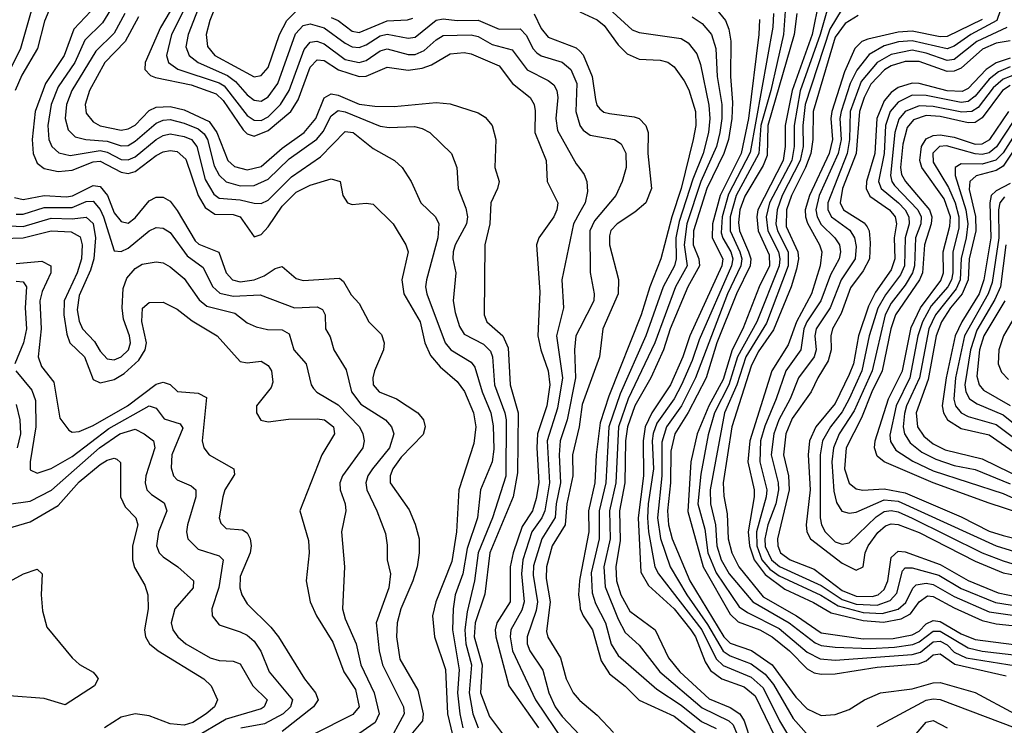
# Model space of a CAD drawing. Header units: inches. Extents: x 501365 to 657855, y 482276 to 547543.
# Tile 554 of 656: x 588400 to 591213, y 507097 to 509113. Entities that reach past the tile are written whole.
import ezdxf

# ---------------------------------------------------------------- set-up
doc = ezdxf.new("R2010")
doc.units = ezdxf.units.IN
doc.header["$MEASUREMENT"] = 0
doc.layers.add('A5580', color=7, linetype='Continuous')
doc.layers.add('A5590', color=7, linetype='Continuous')

msp = doc.modelspace()

# ---------------------------------------------------------------- linework, layer by layer
at = {"layer": 'A5580', "color": 5}
for points, elevation in [([(588812.8, 510000), (588792.8, 509970), (588786, 509950), (588790.1, 509930), (588803.4, 509910), (588892.1, 509810), (588924, 509750), (588899.7, 509710), (588850, 509657.6), (588830, 509645.6), (588750, 509616.1), (588724.8, 509595.2), (588681.1, 509538.9), (588621.7, 509430), (588591.6, 509388.4), (588530, 509324.5), (588510, 509308), (588470, 509287.2), (588451.4, 509268.6), (588441.3, 509230), (588441.8, 509190), (588436, 509150), (588402.2, 509030), (588371.2, 508968.8)], 2360), ([(588882, 510000), (588878.8, 509990), (588874.7, 509950), (588891.5, 509890), (588977.1, 509770), (588982.2, 509750), (588972.9, 509730), (588934.3, 509690), (588890, 509629.9), (588864.4, 509615.6), (588790.5, 509589.5), (588750, 509554.9), (588705.9, 509490), (588650, 509365.6), (588584.1, 509295.9), (588510, 509203.2), (588471.1, 509108.9), (588450.9, 509030), (588405.5, 508954.5), (588387.3, 508910)], 2380), ([(588945, 509235), (588880.8, 509070), (588874.8, 509034.8), (588884.4, 509010), (588909.7, 508990), (588993.6, 508953.6), (589015.9, 508935.9), (589050, 508898), (589070, 508883.2), (589090, 508879.9), (589110, 508892.7), (589137.4, 508930), (589187.8, 509072.2), (589210, 509096.1), (589230, 509100.5), (589270, 509089.4), (589330, 509045.3), (589350, 509035.6), (589370, 509033.5), (589390, 509040.6), (589430, 509066.5), (589450, 509071.8), (589510, 509059.9), (589530, 509063.1), (589590, 509111.1), (589610, 509115.1), (589650, 509110.2), (589710, 509111.8), (589770, 509085.5), (589830, 509086.4), (589847.9, 509067.9), (589866.1, 509030), (589877.8, 509017.8), (589890, 509009.5), (589950, 508991.3), (589974.9, 508970), (589992, 508930), (589989, 508850), (590000, 508811)], 2560), ([(588990, 509228.2), (588943.1, 509110), (588932.2, 509070), (588935.9, 509035.9), (588957.3, 509010), (589070, 508949.1), (589090, 508953.1), (589110, 508975.7), (589142.3, 509070), (589163.4, 509110), (589190, 509137.2)], 2580), ([(588666.9, 509153.1), (588636.4, 509103.6), (588586.1, 509053.9), (588557.6, 508990), (588510, 508920.5), (588490, 508870), (588479.7, 508810), (588483.4, 508770), (588491.3, 508750), (588512, 508732), (588544.3, 508724.3), (588630, 508739), (588650, 508733.9), (588690, 508713.7), (588710, 508712.6), (588730, 508721.3), (588790, 508770.5), (588810, 508781.8), (588830, 508786.5), (588870, 508779), (588890.4, 508770), (588905.9, 508750), (588930, 508655.8), (588954.1, 508614.1), (588970, 508602.4), (589030, 508597.9), (589070, 508588.3), (589090, 508587.5), (589110, 508597.4), (589176.4, 508663.6), (589259.1, 508720.9), (589330, 508793.3), (589352.3, 508790), (589410, 508744.3), (589470.8, 508710.8), (589492.8, 508690), (589517.9, 508650), (589546.3, 508590), (589588, 508550), (589597.1, 508530), (589594.4, 508490), (589562.2, 508370), (589559.4, 508350), (589562.9, 508330), (589615.6, 508190), (589631.3, 508170), (589690, 508134), (589700.1, 508120.1), (589721.3, 508050), (589746.2, 507990), (589752.8, 507952.8), (589754.1, 507885.9), (589750, 507850), (589716, 507770), (589707.4, 507690), (589678, 507602), (589665.9, 507530), (589644.4, 507470), (589637.9, 507430), (589636.6, 507370), (589655.4, 507255.4), (589651, 507190), (589657.4, 507130), (589666, 507090)], 2440), ([(588841.7, 509158.3), (588802.5, 509090), (588758.2, 508990), (588757.4, 508970), (588773.6, 508953.6), (588787.5, 508947.5), (588890, 508926.3), (588961.1, 508901.1), (588981.6, 508881.6), (589037.8, 508797.8), (589050, 508786.2), (589070, 508780.3), (589110, 508796.5), (589174.3, 508850), (589195.8, 508884.2), (589230, 508976.9), (589250, 508998.1), (589270, 508996.2), (589310.6, 508969.4), (589370, 508950.2), (589390, 508951.6), (589450, 508976.6), (589510, 508968.7), (589550, 508973.9), (589576.2, 508983.8), (589630, 509015.4), (589670, 509018.7), (589690, 509014.7), (589770, 508981), (589808.1, 508930), (589858.7, 508890), (589870.1, 508870), (589872.4, 508852.4), (589871.9, 508790), (589903.8, 508710), (589907.2, 508650), (589936.9, 508590), (589934.7, 508570), (589926.2, 508550), (589883.5, 508490), (589876.4, 508470), (589885.7, 508334.3), (589880.4, 508210), (589888.7, 508170), (589909.4, 508109.4), (589914.9, 508070), (589905.8, 508010), (589879.3, 507930), (589877.2, 507890), (589883.1, 507790), (589875.3, 507744.7), (589864.7, 507710), (589835.4, 507664.6), (589809.4, 507590), (589800.8, 507550), (589800.7, 507450), (589763.1, 507390), (589758, 507370), (589759.9, 507350), (589797.7, 507210), (589881.7, 507090)], 2520), ([(588878.8, 509161.2), (588833.9, 509070), (588819.5, 509010), (588825, 508990), (588851.5, 508971.5), (588970, 508931.9), (588983.7, 508923.7), (589050, 508839.4), (589070, 508825.6), (589090, 508824.9), (589110, 508835), (589145.2, 508870), (589169.8, 508910), (589212.6, 509027.4), (589230, 509048.2), (589248.8, 509051.2), (589270, 509043.6), (589330, 508999.4), (589370, 508990.7), (589390, 508995.9), (589430, 509023.5), (589450, 509029.5), (589510, 509013.1), (589530, 509013.7), (589555.7, 509024.3), (589590, 509055.5), (589610, 509067.4), (589690, 509069.6), (589710, 509064.6), (589750, 509041.6), (589806.7, 509026.7), (589849.9, 508969.9), (589910, 508939.1), (589926.2, 508926.2), (589934.9, 508910), (589937.7, 508890), (589931.6, 508830), (589936.5, 508796.5), (589990, 508701.1), (590000, 508687.2)], 2540), ([(588602.7, 509137.3), (588554.8, 509085.2), (588526.6, 509010), (588473.9, 508930), (588443.9, 508850), (588435.6, 508770), (588438.6, 508730), (588450, 508702.8), (588470, 508687.3), (588510, 508679.3), (588550, 508682.7), (588610, 508706.5), (588630, 508708.2), (588690, 508677.1), (588710, 508673.6), (588730, 508678.9), (588790, 508724.7), (588810, 508734.9), (588830, 508738.9), (588850, 508736.2), (588874, 508714), (588909.3, 508610), (588930, 508576), (588957.3, 508557.3), (589010, 508556.4), (589029.6, 508549.6), (589070, 508492.8), (589090, 508499.3), (589110, 508520.8), (589150, 508580.4), (589190, 508620.1), (589230, 508640.3), (589290, 508658.2), (589315.3, 508650), (589323.2, 508610), (589336.4, 508590), (589350, 508584.6), (589390, 508588.2), (589410, 508585.3), (589466.7, 508530), (589503.2, 508470), (589509.5, 508450), (589491.4, 508370), (589497.4, 508330), (589543.7, 508250), (589557, 508190), (589573.8, 508153.8), (589601, 508121), (589650, 508079.2), (589671, 508051), (589696.1, 507990), (589703.3, 507950), (589697.7, 507902.3), (589654.2, 507770), (589648, 507650), (589634.6, 507565.4), (589588.4, 507450), (589579, 507410), (589584.9, 507350), (589616.8, 507256.8), (589622.3, 507130), (589641.6, 507050)], 2420), ([(588699.8, 509130), (588670, 509074.4), (588617.2, 509022.8), (588548.7, 508910), (588533.6, 508870), (588529.5, 508830), (588538.2, 508798.2), (588558.5, 508778.5), (588588.5, 508770), (588650, 508765.7), (588690, 508751.9), (588710, 508753.6), (588730, 508765.4), (588790, 508817.2), (588810, 508825.5), (588830, 508827.8), (588870, 508817), (588910, 508801.3), (588927.1, 508787.1), (588936.1, 508770), (588955.4, 508695.4), (588970, 508668.3), (588990, 508649.5), (589030, 508637.9), (589070, 508638.9), (589110, 508657.6), (589170, 508715.5), (589248.8, 508771.2), (589267.1, 508792.9), (589290, 508837.6), (589310, 508852.9), (589330, 508849.2), (589430, 508808.8), (589455.4, 508804.6), (589527.6, 508807.6), (589550, 508801.7), (589571.3, 508790), (589633.6, 508730), (589648.4, 508690), (589652.4, 508630), (589674.5, 508574.5), (589679.2, 508550), (589676.8, 508530), (589644, 508470), (589638.1, 508450), (589637.5, 508430), (589645.8, 508390), (589638.7, 508310), (589644.1, 508275.9), (589656.1, 508236.1), (589670, 508214.6), (589725.4, 508185.4), (589745.4, 508165.4), (589750.6, 508150), (589756.6, 508070), (589786.2, 507990), (589789.7, 507969.7), (589788.5, 507808.5), (589750.7, 507690), (589709.5, 507590), (589699.6, 507510), (589678.4, 507421.6), (589671.2, 507370), (589674.6, 507330), (589690.3, 507270), (589684, 507190), (589694.2, 507130), (589709.6, 507090)], 2460), ([(588738.8, 509121.2), (588701.6, 509050), (588643.1, 508990), (588599.3, 508910), (588587, 508870), (588590, 508846), (588610, 508821.1), (588629.9, 508809.9), (588690, 508796.7), (588710, 508800.7), (588730, 508811.7), (588770, 508853), (588790, 508863.1), (588830, 508864.6), (588870, 508855.6), (588941.5, 508821.5), (588962.9, 508790), (588994.7, 508710), (589013.4, 508693.4), (589050, 508683.8), (589090, 508693), (589150, 508745.6), (589212.7, 508790), (589246.3, 508830), (589270, 508889.7), (589290, 508901), (589310, 508897.3), (589370, 508871.5), (589414.3, 508865.7), (589470, 508864.6), (589590, 508876.6), (589630, 508872), (589710, 508846.8), (589730, 508834.1), (589750, 508810.2), (589760.1, 508770), (589756.9, 508690), (589769.6, 508650), (589765.2, 508630), (589746.1, 508590), (589743.3, 508530), (589729.2, 508470), (589726.5, 508270), (589734.9, 508250), (589780.2, 508210), (589795.7, 508175.7), (589800.8, 508070), (589824.3, 507990), (589822, 507818), (589809.5, 507750), (589742.8, 507590), (589728.4, 507471.6), (589701.1, 507390), (589698.1, 507350), (589720.9, 507270), (589716, 507190), (589742, 507122), (589785.4, 507065.4)], 2480), ([(589290, 509119.4), (589309.9, 509109.9), (589350, 509079.8), (589370, 509076), (589450, 509109.5), (589507.7, 509112.3), (589522.7, 509117.3)], 2580), ([(589869.8, 509129.8), (589890, 509087.6), (589910, 509062.7), (589990, 509032.1), (590000, 509022.3)], 2580), ([(588384.7, 508604.7), (588410, 508598.9), (588470, 508610.2), (588533.6, 508606.4), (588550.3, 508609.7), (588610, 508639.4), (588630, 508635.9), (588650.3, 508610), (588670, 508560.5), (588690, 508536.2), (588710, 508531.7), (588730, 508546.9), (588770, 508595.2), (588790, 508605.6), (588810, 508605.5), (588830, 508594.1), (588850, 508567.2), (588900.9, 508480.9), (588911.7, 508471.7), (588968.4, 508448.4), (588989.8, 508389.8), (589008.1, 508370), (589030, 508364.3), (589070.1, 508369.9), (589098.7, 508381.3), (589130, 508402), (589150, 508407.5), (589190, 508373.3), (589210, 508367.6), (589313.9, 508373.9), (589324.7, 508364.7), (589346.4, 508326.4), (589370, 508302.3), (589397, 508250), (589433.5, 508213.5), (589441.3, 508190), (589439.3, 508170), (589413.7, 508110), (589408.4, 508090), (589409.8, 508069.8), (589426.8, 508050), (589476.2, 508030), (589537.2, 507990), (589553.1, 507970), (589558.6, 507950), (589552.4, 507927.6), (589490, 507862.8), (589465.9, 507830), (589458.3, 507810), (589458.2, 507790), (589512.1, 507712.1), (589530, 507672), (589541.5, 507630), (589541.5, 507590), (589535.1, 507550), (589523.5, 507510), (589488.5, 507430), (589478.5, 507390), (589476.1, 507350), (589486, 507286), (589537.2, 507197.2), (589552.4, 507130), (589550.4, 507109.6), (589517, 507070)], 2380), ([(588390, 508556.8), (588410, 508557), (588470, 508576.2), (588550, 508576.6), (588590, 508593), (588610, 508594.2), (588630, 508570.4), (588638.9, 508550), (588670, 508452.4), (588690, 508450.9), (588710, 508460.2), (588770, 508509.6), (588790, 508518.7), (588810, 508516.9), (588830, 508505), (588878.3, 508438.3), (588924.4, 508404.4), (588951, 508351), (588971.6, 508331.6), (589010, 508322.5), (589086.7, 508326.7), (589185.3, 508290), (589250, 508292.7), (589265.2, 508285.2), (589272.1, 508270), (589273.4, 508230), (589286.4, 508206.4), (589297.8, 508170), (589332.2, 508112.2), (589348.2, 508050), (589374.6, 508014.6), (589444.7, 507970), (589462.1, 507950), (589468.8, 507930), (589456.1, 507890), (589407.7, 507830), (589394.4, 507810), (589388.7, 507790), (589391.2, 507770), (589420.4, 507710), (589444.7, 507644.7), (589450, 507612), (589449.5, 507569.5), (589459, 507530), (589454.6, 507490), (589418, 507390), (589426.5, 507310), (589436.2, 507270), (589496.5, 507150), (589498.4, 507130), (589450, 507040.7)], 2360), ([(588350, 508525.2), (588410, 508522.3), (588490, 508545.4), (588550, 508543.7), (588590, 508548.9), (588610, 508530.9), (588616.4, 508490), (588611.9, 508430), (588602.4, 508397.6), (588570, 508324.7), (588564, 508284), (588570, 508251.1), (588579.4, 508230), (588613.4, 508193.4), (588630, 508165.9), (588650, 508144), (588670, 508141.3), (588690, 508149.7), (588710.5, 508170), (588716.1, 508190), (588713.5, 508210), (588696.8, 508256.8), (588692.5, 508290), (588695.3, 508344.7), (588705.7, 508374.3), (588730, 508402), (588750, 508413.9), (588790, 508421.4), (588810, 508417.8), (588830, 508406.7), (588870, 508373.1), (588912.1, 508312.1), (588934.4, 508294.4), (589014.6, 508274.6), (589050, 508246.8), (589075.1, 508235.1), (589107.5, 508227.5), (589150, 508226.6), (589170, 508215.7), (589182.6, 508170), (589218.1, 508130), (589232.1, 508070), (589239.2, 508059.3), (589248.5, 508048.5), (589310, 508012.7), (589370.5, 507950), (589380.3, 507930), (589383.6, 507910), (589380.5, 507890), (589322.1, 507810), (589314.4, 507790), (589315.2, 507770), (589329.6, 507730), (589331.3, 507710), (589319.4, 507650), (589328.1, 507550), (589322.2, 507430), (589330, 507401.1), (589361, 507330), (589374.3, 507270), (589412.2, 507190), (589427.3, 507130), (589415.1, 507104.9), (589355.9, 507064.1)], 2340), ([(590000, 508562.9), (589981.7, 508530), (589948.9, 508370), (589953.9, 508290), (589933.9, 508210), (589950.6, 508090), (589936.7, 508003.3), (589907, 507910), (589913.6, 507790), (589900.2, 507710), (589891.6, 507690), (589862.9, 507650), (589836.9, 507570), (589833.3, 507530), (589840.7, 507450), (589834.5, 507425.5), (589803.1, 507370), (589801.4, 507350), (589808, 507310), (589873.8, 507170), (589954.2, 507050)], 2540), ([(588350, 508487.4), (588410, 508489.4), (588490, 508509.9), (588547.1, 508507.1), (588572.6, 508492.6), (588578.7, 508470), (588576.4, 508430), (588563.7, 508390), (588527, 508310), (588525.8, 508270), (588534.7, 508214.7), (588543.4, 508190), (588585.1, 508150), (588610, 508084.6), (588630, 508075.5), (588670, 508084.4), (588698.3, 508101.6), (588740.3, 508139.7), (588758.7, 508170), (588762.4, 508190), (588749.2, 508250.8), (588751, 508289), (588770, 508304.8), (588810, 508305.4), (588850, 508285.9), (588892.4, 508252.4), (588964.1, 508210), (589030, 508136.3), (589050, 508132.7), (589090, 508137.6), (589110, 508125.1), (589119.2, 508110), (589122.7, 508077.3), (589118, 508062), (589076.8, 508010), (589076.3, 507990), (589089, 507969), (589110, 507963.8), (589168.2, 507971.8), (589250, 507972.3), (589270.2, 507970), (589296.4, 507950), (589299.6, 507930), (589262.9, 507870), (589199.8, 507710), (589225.3, 507625.3), (589227.3, 507590), (589218.3, 507510), (589229.4, 507450), (589247.4, 507410), (589294.1, 507334.1), (589325.8, 507250), (589359.4, 507199.4), (589369.5, 507150), (589351.9, 507128.1), (589236.8, 507070)], 2320), ([(588390, 508416.6), (588462.9, 508422.9), (588488.5, 508410), (588489.1, 508390), (588464, 508336), (588456.9, 508310), (588461, 508230), (588452.9, 508150), (588462.2, 508122.2), (588497.6, 508077.6), (588514.6, 507974.6), (588540.3, 507940.3), (588550, 507934.8), (588570, 507936.3), (588610, 507953.9), (588707.9, 508010), (588790, 508071.4), (588810, 508077.2), (588830, 508070.6), (588850.8, 508050.8), (588910, 508045.7), (588933.3, 508033.3), (588920.9, 507910), (588925.5, 507890), (588941.1, 507870), (589011.6, 507830), (589013.9, 507813.9), (588986.2, 507770), (588979.9, 507750), (588969.6, 507690), (588974, 507674), (588990, 507658.8), (589035.9, 507655.9), (589050, 507647.1), (589058.4, 507630), (589061.4, 507610), (589058.1, 507590), (589030, 507522), (589028.5, 507490), (589034.1, 507470), (589050, 507443.7), (589117.4, 507377.4), (589139.4, 507350), (589213.6, 507230), (589245, 507190), (589252.3, 507170), (589239.6, 507150), (589150, 507079.3)], 2280), ([(588390, 508365.7), (588410, 508363.7), (588418.8, 508350), (588415.4, 508290), (588419, 508230), (588410.3, 508189.7), (588385.8, 508130)], 2260), ([(590000, 508231.2), (589989.2, 508210), (589984.5, 508170), (589987.7, 508090), (589964.4, 507970), (589943.7, 507910), (589940.7, 507870), (589945.3, 507790), (589932.7, 507730), (589929.6, 507690.4), (589891.2, 507630), (589867.6, 507552.4), (589866.4, 507526.4), (589879.4, 507450), (589875.1, 507424.9), (589849.5, 507350), (589849.8, 507329.8), (589857.2, 507310), (589894.5, 507254.5), (589911.7, 507190), (589930, 507150.1), (589950, 507122.2), (590000, 507068.7)], 2560), ([(588389, 508110), (588434.6, 508054.6), (588445, 508025), (588445.5, 507950), (588429.6, 507849.6), (588430, 507827.2), (588450, 507817.6), (588490, 507830.5), (588550, 507864.6), (588654.7, 507945.3), (588770, 508009.7), (588790, 508002.7), (588812.3, 507972.3), (588858.5, 507958.5), (588866.1, 507946.1), (588834.4, 507870), (588832.6, 507832.6), (588839.6, 507810), (588850, 507798.5), (588890, 507781.1), (588903.5, 507770), (588903, 507750), (588879.4, 507670), (588876.3, 507650), (588880.4, 507630), (588910, 507600.3), (588970, 507580.7), (588981.5, 507570), (588969, 507491), (588948.6, 507430), (588949.6, 507409.6), (588970, 507383.9), (589030, 507364.4), (589050, 507355), (589070, 507337.7), (589088.9, 507308.9), (589112.2, 507250), (589179, 507170), (589173.6, 507150), (589152.3, 507130), (589098.9, 507101.1), (589031.2, 507088.8)], 2260), ([(588390, 508013.7), (588400.5, 507970), (588401.9, 507930), (588393, 507890)], 2240), ([(590000, 507964.1), (589998, 507950), (589979.2, 507870), (589980.4, 507810), (589963.4, 507730), (589958.6, 507670), (589921.4, 507610), (589905.4, 507550), (589904, 507516), (589915.5, 507450), (589904.6, 507364.7), (589908.7, 507348.7), (589944.8, 507290), (589960.7, 507230), (589981.3, 507190), (589997.9, 507170), (590000, 507168.2)], 2580), ([(588369, 507729), (588430, 507737.6), (588490.8, 507769.2), (588627.8, 507890), (588686.3, 507930), (588730, 507943.1), (588755.7, 507930), (588781.7, 507910), (588785.9, 507890), (588759.9, 507810), (588757.9, 507790), (588762.6, 507770), (588776, 507756), (588812.5, 507732.5), (588819.7, 507710), (588796.2, 507650), (588790.5, 507610), (588798.7, 507590), (588810, 507577.9), (588851.2, 507550), (588896.6, 507510), (588895.8, 507490), (588842.9, 507430), (588832.1, 507390), (588837.7, 507370), (588851.8, 507350), (588874, 507330), (588944, 507290), (588970, 507282.4), (589010, 507280.5), (589030, 507272.8), (589066.3, 507210), (589106.8, 507170), (589097.8, 507150), (589090, 507144.5), (588990, 507114.2), (588899.2, 507060.8)], 2240), ([(588299.4, 507640.6), (588430, 507678.3), (588510, 507725.4), (588570, 507792.2), (588630, 507841.6), (588650, 507854.5), (588670, 507860.1), (588677.3, 507857.3), (588687.9, 507847.9), (588688.1, 507750), (588701.4, 507721.4), (588731.3, 507690), (588737.2, 507670), (588722.5, 507610), (588722.3, 507570), (588727.6, 507547.6), (588757.3, 507497.3), (588765.5, 507470), (588766.6, 507430), (588756.6, 507370), (588759.3, 507350), (588771, 507330), (588795.1, 507310), (588926.1, 507230), (588946.5, 507210), (588964.8, 507170), (588956.8, 507150), (588932.5, 507130), (588894.9, 507105.1), (588870, 507097.3), (588830, 507101.6), (588770, 507123.8), (588730, 507130.2), (588690, 507119.9), (588641.9, 507090)], 2220), ([(588350, 507496.8), (588411.1, 507530), (588450, 507542.8), (588463.6, 507530), (588461, 507470), (588464.5, 507424.5), (588477.5, 507377.5), (588550.1, 507290.1), (588570.7, 507270.7), (588609.3, 507249.3), (588618.7, 507238.7), (588624.4, 507230), (588613.8, 507210), (588530, 507155.2), (588470, 507173.7), (588370, 507181.2)], 2180), ([(590000, 507516.2), (589998.8, 507510), (589996.8, 507470), (590000, 507442.9)], 2620)]:
    msp.add_lwpolyline(points, dxfattribs=dict(at, elevation=elevation))
at = {"layer": 'A5590', "color": 5}
for points, elevation in [([(590370, 509167.8), (590416, 509110), (590425.8, 509085.8), (590431.4, 509051.4), (590431.1, 508950), (590436.5, 508876.5), (590434.8, 508830), (590424.7, 508770), (590412.1, 508730), (590362.8, 508630), (590325.2, 508510), (590323.9, 508470), (590339.8, 508430), (590342.5, 508410), (590308.8, 508350), (590258.6, 508230), (590238.8, 508170), (590202.9, 508090), (590157.3, 508010), (590136.8, 507950), (590131.1, 507910), (590128.6, 507790), (590113.1, 507710), (590115.5, 507624.5), (590102.7, 507550), (590105.1, 507510), (590117.6, 507470), (590143.4, 507423.4), (590215.8, 507370), (590253.8, 507290), (590285.9, 507250), (590370, 507173.1), (590430, 507147.8), (590457.5, 507130), (590470.2, 507110), (590490, 507048.9)], 2680), ([(590684.3, 509170), (590664.4, 509070), (590606.7, 508910), (590586.9, 508810), (590587, 508750), (590580.8, 508710), (590508.6, 508570), (590505.7, 508550), (590510, 508510), (590540.9, 508440.9), (590542.5, 508410), (590512.7, 508350), (590465.5, 508230), (590435.4, 508170), (590410, 508084.4), (590368.8, 508010), (590335.4, 507930), (590317.1, 507850), (590308.3, 507708.2), (590352.8, 507550), (590430, 507414.1), (590452.9, 507392.9), (590514.6, 507370), (590550, 507350), (590599.2, 507310), (590650, 507258.8), (590670, 507246.9), (590690, 507242.7), (590730, 507244.5), (590850, 507263.1), (590967.8, 507272.2), (590990, 507281.5), (591010, 507298.2), (591030, 507301.1), (591071.4, 507271.4), (591218.3, 507238.3)], 2820), ([(590083.6, 509143.6), (590150, 509083.4), (590170, 509075.8), (590290, 509059.3), (590310, 509047), (590334.7, 509014.7), (590345.1, 508985.1), (590368.6, 508868.6), (590372, 508830), (590367.9, 508790), (590352.4, 508730), (590322.9, 508657.1), (590283.7, 508536.3), (590274.7, 508490), (590275.2, 508430), (590270.8, 508410), (590238.3, 508350), (590189.1, 508210), (590115.7, 508044.3), (590083.1, 507950), (590074.3, 507790), (590055.7, 507710), (590055, 507630), (590032.7, 507532.7), (590035.2, 507475.2), (590045.2, 507445.2), (590073.3, 507390), (590090, 507328.4), (590110, 507296), (590220.2, 507200.2), (590290, 507154.9), (590347.7, 507107.7), (590390, 507087.7)], 2640), ([(590588, 509150), (590582.3, 509070), (590545.9, 508910), (590517.5, 508810), (590511.6, 508730), (590446.5, 508610), (590429.6, 508550), (590429.5, 508510), (590457.8, 508450), (590462.7, 508430), (590460.2, 508410), (590422, 508330), (590331.1, 508090), (590290.8, 508010), (590247.8, 507950), (590234.6, 507905.4), (590234.6, 507810), (590221.9, 507690), (590230.9, 507630.9), (590258.6, 507550), (590305.5, 507470), (590365.3, 507385.3), (590409.3, 507309.3), (590430, 507295.2), (590490, 507272.6), (590530, 507243.5), (590553.9, 507213.9), (590610, 507116.6), (590670, 507049.2)], 2760), ([(590709.6, 509150), (590686.5, 509070), (590630, 508909.5), (590612.3, 508810), (590612.9, 508750), (590605.5, 508710), (590542.4, 508590), (590532.6, 508550), (590537.2, 508510), (590567.5, 508450), (590571.9, 508430), (590569.5, 508410), (590505.5, 508250), (590450.7, 508150), (590426.3, 508070), (590384.8, 507990), (590366.8, 507926.8), (590346, 507814), (590337.6, 507730), (590357.3, 507657.3), (590366.2, 507590), (590390, 507532.9), (590455.8, 507435.8), (590479.3, 507419.3), (590570, 507373.4), (590650, 507306), (590686.5, 507286.5), (590730, 507283), (590950, 507299.4), (590973.7, 507306.3), (591010, 507335.7), (591030, 507337.7), (591050, 507326.5), (591070, 507305.5), (591104.2, 507290), (591246.7, 507266.7)], 2840), ([(590750, 509143.5), (590714.6, 509085.4), (590644.3, 508870), (590637.5, 508810), (590638.4, 508750), (590629.7, 508710.3), (590578.6, 508610), (590563.7, 508570), (590560.6, 508530), (590564.5, 508510), (590595.7, 508450), (590595.8, 508410), (590533.9, 508246.1), (590474.4, 508150), (590448.8, 508070), (590413.4, 507990), (590372.3, 507770), (590373.3, 507730), (590387.4, 507670), (590391.8, 507610), (590404.1, 507570), (590427.2, 507530), (590494.6, 507450), (590597.9, 507390), (590672.5, 507332.5), (590690, 507325.2), (590730, 507320.2), (590830, 507316.3), (590899.7, 507320.2), (590951.7, 507328.3), (590970, 507335.5), (591010, 507366.3), (591030, 507365.9), (591110, 507317.9), (591150, 507308.8), (591256.5, 507296.5)], 2860), ([(590000, 509135.3), (590050, 509112.4), (590070, 509096.4), (590110, 509041.3), (590135.4, 509015.4), (590170, 508999.9), (590230, 508996.7), (590251.2, 508991.2), (590270, 508978.1), (590298.5, 508938.5), (590312, 508912), (590331.1, 508850), (590331.3, 508810), (590324.2, 508770), (590289.9, 508630), (590262.7, 508550), (590231.4, 508430), (590200.3, 508350), (590175.6, 508270), (590083, 508037), (590058.5, 507961.5), (590046.7, 507870), (590043.3, 507790), (590025, 507710), (590025.7, 507650), (590000, 507516.2)], 2620), ([(590320.7, 509120.7), (590350, 509102), (590376.5, 509070), (590389, 509030), (590392.5, 508950), (590405.5, 508870), (590406.2, 508830), (590400.5, 508790), (590391.1, 508750), (590345.7, 508650), (590305.5, 508530), (590298, 508470), (590307.1, 508410), (590273.5, 508350), (590214.6, 508190), (590138, 508030), (590110.7, 507950), (590102.6, 507790), (590085, 507710), (590086.6, 507630), (590068.8, 507550), (590073, 507493), (590110, 507399.8), (590130, 507362.4), (590170, 507326.4), (590228.9, 507250), (590350, 507146.9), (590425.8, 507110), (590438, 507098), (590525.3, 506890)], 2660), ([(590513.7, 509113.7), (590511.9, 509070), (590482.2, 508830), (590461.5, 508730), (590401.1, 508610), (590379.5, 508530), (590377.9, 508490), (590408.6, 508430), (590405.8, 508410), (590314.3, 508210), (590294.9, 508150), (590259.2, 508070), (590206.3, 507990), (590187, 507950), (590181.6, 507910), (590182.5, 507810), (590167, 507690), (590174.5, 507534.5), (590196.1, 507496.1), (590270, 507430), (590317.3, 507370), (590330.5, 507350), (590358.1, 507278.1), (590373.3, 507253.3), (590406.3, 507230), (590470, 507206.5), (590501, 507181), (590585.8, 507005.8)], 2720), ([(590553.6, 509130), (590551.6, 509091.6), (590487.1, 508732.9), (590425.3, 508614.7), (590406.5, 508550), (590404.1, 508504.1), (590408.3, 508488.3), (590432.1, 508450), (590436.9, 508430), (590433.5, 508410), (590341.4, 508198.6), (590321.1, 508138.9), (590290.8, 508070), (590269.5, 508030), (590220.3, 507959.7), (590209.4, 507930.6), (590207.3, 507910), (590210.5, 507829.5), (590195.5, 507730), (590193.9, 507690), (590196, 507650), (590214.1, 507550), (590224.9, 507530), (590348.4, 507370), (590390, 507287.3), (590410, 507268.1), (590490, 507234.4), (590523.7, 507203.7), (590570.9, 507110), (590630, 507012.2)], 2740), ([(590619.8, 509130), (590612.7, 509070), (590537.8, 508810), (590535, 508725.1), (590523.6, 508696.4), (590471.5, 508608.5), (590456.9, 508570), (590453.4, 508533.4), (590456, 508510), (590482.5, 508450), (590488.6, 508430), (590487.1, 508410), (590447.7, 508330), (590392.1, 508190), (590361.2, 508090), (590310, 507990.9), (590271.6, 507930), (590260.1, 507879.9), (590259.3, 507790), (590250.7, 507710), (590253.3, 507670), (590263.9, 507630), (590314.3, 507510), (590411.2, 507350), (590430, 507331.3), (590490.5, 507310.5), (590549.6, 507269.6), (590617.7, 507177.7), (590650, 507144.3), (590690, 507125.4), (590730, 507127.8), (590770, 507142), (590813.7, 507170), (590859.3, 507190), (590950, 507201), (591010, 507218.7), (591030, 507219.2), (591130, 507190.5), (591243.4, 507130)], 2780), ([(590795.7, 509124.3), (590758.2, 509101.8), (590730, 509063.2), (590666.4, 508850), (590666, 508770), (590660.3, 508730), (590645.3, 508690), (590604.7, 508610), (590590.7, 508570), (590590, 508522), (590622.8, 508450), (590624.7, 508430), (590619.7, 508400.3), (590604.3, 508350), (590553.7, 508226.3), (590510, 508164.1), (590490, 508122.6), (590434.1, 507950), (590409.9, 507790), (590411.7, 507751.7), (590421.3, 507701.3), (590423.8, 507630), (590434.6, 507590), (590454.9, 507550), (590524.3, 507464.3), (590619.1, 507410), (590690, 507361.3), (590810, 507343.6), (590895.3, 507344.7), (590950, 507355.5), (590970, 507366.3), (590990, 507386.6), (591010, 507396.5), (591030, 507393.6), (591090, 507358.7), (591130, 507342.1), (591270, 507323.6)], 2880), ([(591150, 509113.4), (591050, 509064.4), (591030, 509063.6), (590950, 509079.6), (590910, 509077.3), (590822.6, 509057.4), (590806.2, 509050), (590785.7, 509030), (590756.4, 508963.6), (590720.1, 508850), (590717.1, 508830), (590722.1, 508770), (590712.5, 508730), (590656.5, 508610), (590644.1, 508570), (590644.6, 508550), (590651, 508531), (590684.9, 508470), (590691.4, 508450), (590687.2, 508410), (590662.5, 508330), (590619, 508250), (590595.8, 508184.2), (590549.2, 508110), (590485.6, 507910), (590480.4, 507850), (590498.3, 507770), (590498.7, 507750), (590481.5, 507650), (590485, 507610), (590498.4, 507570), (590530, 507527.6), (590586, 507486), (590667.9, 507447.9), (590718.5, 507418.5), (590810, 507396.7), (590868.1, 507391.9), (590918.7, 507401.3), (590944.5, 507415.5), (590970, 507450.1), (590993.5, 507466.5), (591010, 507465.4), (591070, 507432.4), (591150, 507396.5), (591190, 507387.2), (591290, 507376)], 2920), ([(591201.6, 509138.4), (591191.8, 509110), (591117.7, 509070), (591070, 509036.6), (591050, 509029.6), (590950, 509052.5), (590910.9, 509049.1), (590870, 509037.9), (590826.6, 509013.4), (590791.2, 508968.8), (590772.3, 508930), (590746.5, 508850), (590743.4, 508830), (590746.9, 508770), (590738.4, 508730), (590684.3, 508610), (590674.7, 508570), (590678.4, 508550), (590690, 508528), (590728.4, 508490), (590742.1, 508470), (590745, 508450), (590740.8, 508430), (590716.3, 508383.7), (590688.9, 508310), (590648.5, 508250), (590640.3, 508230), (590631.4, 508170), (590588.4, 508110), (590561.5, 508030), (590528.3, 507951.7), (590516.6, 507910), (590514.7, 507850), (590534.3, 507770), (590532.7, 507750), (590504.9, 507650), (590505.9, 507610), (590520.5, 507570), (590543.1, 507543.1), (590570, 507523.6), (590688.5, 507468.5), (590737.9, 507437.9), (590810, 507419.3), (590863.6, 507416.4), (590910, 507429.1), (590931.9, 507448.1), (590951.6, 507488.4), (590961.3, 507498.7), (590990, 507502.9), (591010, 507499.2), (591070, 507464.9), (591170, 507421), (591290, 507404.1)], 2940), ([(591220.6, 509090), (591134.9, 509050), (591070, 508999.3), (591050, 508996), (590990, 509017.3), (590950, 509025.2), (590890, 509013.2), (590849.7, 508990.3), (590804.1, 508935.9), (590772.9, 508850), (590770.4, 508770), (590763.8, 508730), (590708.6, 508590), (590709, 508570), (590719.1, 508550), (590771.2, 508511.2), (590784.8, 508490), (590790, 508464.7), (590786.8, 508430), (590746.5, 508370), (590715.3, 508290), (590675.4, 508230), (590672, 508210), (590675.5, 508170), (590670, 508150), (590625.3, 508090), (590601.6, 508030), (590568.5, 507970), (590554.1, 507930), (590547.3, 507870), (590566.8, 507790), (590567.5, 507770), (590560, 507730), (590537.5, 507670), (590528.6, 507630), (590530, 507608.2), (590547.5, 507570), (590570.6, 507550.6), (590690, 507496.7), (590750, 507456), (590790, 507443.2), (590850, 507440), (590886.7, 507453.3), (590905.6, 507474.4), (590921.9, 507538.1), (590930, 507546.6), (590950, 507547.1), (591025.8, 507525.8), (591090, 507487.8), (591187.4, 507447.4), (591290, 507431.4)], 2960), ([(591230, 509052.6), (591190, 509045.3), (591151.1, 509028.9), (591090, 508974.4), (591070, 508965.2), (591050, 508965.1), (590970, 508993.5), (590930, 508993.6), (590890, 508980.5), (590870.9, 508969.1), (590831.6, 508928.4), (590812.4, 508890), (590799.2, 508850), (590789.4, 508730), (590750.6, 508630), (590744.1, 508590), (590753.8, 508570), (590812.7, 508532.7), (590821.2, 508521.3), (590826.6, 508510), (590830, 508475.5), (590828.1, 508430), (590810, 508395.3), (590773.5, 508346.5), (590747, 508273), (590722.5, 508230), (590717.3, 508210), (590718.6, 508170), (590710, 508138.3), (590679.8, 508090), (590661.6, 508050), (590606.6, 507973.4), (590588.6, 507930), (590581.9, 507870), (590596.5, 507810), (590598.6, 507770), (590564.8, 507630), (590566, 507610), (590573.9, 507590), (590601.3, 507570), (590670, 507543.2), (590750, 507482.2), (590790, 507465.8), (590835.1, 507464.9), (590852.7, 507470), (590870, 507484.9), (590880.6, 507510), (590890, 507576.4), (590910, 507594.5), (590930, 507592.4), (591030, 507556.5), (591110, 507510.4), (591195.9, 507475.9), (591361.3, 507441.3)], 2980), ([(590000, 509022.3), (590010, 509012.6), (590035.1, 508950), (590044.6, 508884.6), (590048.8, 508868.8), (590057.6, 508857.6), (590068.7, 508848.7), (590084.5, 508844.5), (590155.6, 508835.6), (590170.1, 508830), (590189.1, 508810), (590195.4, 508790), (590194.7, 508730), (590205.1, 508630), (590189.1, 508590), (590157.4, 508562.6), (590107.1, 508530), (590089.2, 508510.8), (590084.6, 508495.4), (590084.7, 508470), (590110.8, 508370.8), (590109.8, 508330), (590065.6, 508230), (590056, 508150), (590006.8, 508013.2), (590000, 507964.1)], 2580), ([(591230, 509002.6), (591190, 508989.4), (591161.3, 508970), (591110, 508915.9), (591092.2, 508907.8), (591050, 508909.4), (590970, 508930.1), (590950, 508931), (590910, 508918.7), (590890, 508904.5), (590870, 508880.6), (590848.9, 508830), (590843.5, 508730), (590819.3, 508650), (590818.5, 508630), (590828.9, 508608.9), (590884.7, 508570), (590900.9, 508550), (590904.7, 508530), (590898.4, 508490), (590900.3, 508430), (590890, 508398.1), (590845.3, 508334.7), (590825.3, 508294.7), (590796.2, 508210), (590782.2, 508130), (590770, 508099.2), (590730, 508016.7), (590674.2, 507950), (590656.1, 507910), (590652.8, 507870), (590658.3, 507770), (590647, 507670), (590648.7, 507650), (590659.6, 507630), (590750, 507560.4), (590790, 507540.6), (590809.9, 507550.1), (590815.9, 507590), (590823.7, 507610), (590851.8, 507648.2), (590873.5, 507666.5), (590890, 507672.3), (590910, 507671.1), (590970, 507647.5), (591130, 507566.3), (591210, 507532.8), (591310, 507513.7)], 3020), ([(591230, 508978.3), (591196.4, 508963.5), (591170, 508942.9), (591130, 508894), (591110, 508879.3), (591090, 508876.4), (590990, 508896), (590950, 508896.7), (590910, 508877.3), (590887.2, 508850), (590874, 508810), (590870, 508730), (590853.6, 508650), (590860.8, 508630), (590910.9, 508590), (590929.8, 508570), (590940.4, 508550), (590940.8, 508530), (590929.3, 508490), (590927.9, 508410), (590916.4, 508383.5), (590873.5, 508326.5), (590851.7, 508288.3), (590826.5, 508210), (590805.9, 508110), (590769.9, 508030), (590750, 507992.6), (590716, 507950), (590693.5, 507910), (590687, 507870), (590686.4, 507690), (590690.3, 507670), (590700.8, 507650), (590730, 507621.6), (590750, 507614.4), (590770, 507618.5), (590847.1, 507692.9), (590870, 507707.7), (590890, 507710.2), (590910, 507706.4), (590950, 507688.7), (591150, 507590), (591210, 507566.4), (591250, 507554.8)], 3040), ([(591250, 508958.4), (591210, 508942.6), (591181.5, 508918.5), (591138.2, 508861.8), (591120.3, 508850), (591091.8, 508848.2), (591010, 508865), (590970, 508866.6), (590930, 508850.6), (590911.4, 508828.6), (590900, 508790), (590887.4, 508667.4), (590891.4, 508650), (590899.3, 508639.4), (590966.2, 508570), (590975.5, 508550), (590974.3, 508530), (590959.4, 508490), (590956, 508410), (590951, 508390), (590930, 508354.6), (590890, 508303.3), (590872.2, 508270), (590835, 508110), (590784.4, 507995.6), (590741.3, 507930), (590724.8, 507890), (590720.4, 507850), (590725.5, 507765.5), (590733.1, 507733.1), (590749, 507709), (590770, 507702.7), (590790, 507706.2), (590870, 507740.8), (590910, 507737.1), (591190, 507609.3), (591270, 507585.4)], 3060), ([(591230, 508924.9), (591207.9, 508910), (591150, 508831.9), (591130, 508818.7), (591110, 508817.7), (591030, 508836), (590990, 508838.6), (590953.7, 508826.3), (590935, 508805), (590922.9, 508757.1), (590916.7, 508690), (590919.2, 508670), (590930.4, 508650), (590999.3, 508570), (591006.1, 508550), (591004.2, 508530), (590984.7, 508470), (590979.6, 508390), (590970.6, 508370), (590902.5, 508270), (590888.7, 508230), (590864, 508110), (590834.4, 508050), (590805.1, 507974.9), (590760.9, 507890), (590756.4, 507830), (590770, 507788.3), (590790, 507772.8), (590808.6, 507768.6), (590870, 507772.8), (590930, 507760.9), (591090, 507692.8), (591170, 507651.9), (591210, 507639.1), (591290, 507619)], 3080), ([(591306.7, 507686.7), (591170, 507732), (591010, 507789.7), (590869.5, 507849.5), (590850, 507865.9), (590842.4, 507890), (590844.2, 507910), (590882, 508030), (590921.7, 508110), (590946.5, 508233.5), (590973.1, 508290), (591031.9, 508368.1), (591039, 508390), (591038.2, 508450), (591057.1, 508522.9), (591058.9, 508550), (591040.9, 508600.9), (590977.5, 508690), (590971.5, 508710), (590976.4, 508750), (590990, 508772.2), (591010, 508781.9), (591030, 508783.9), (591070, 508777.3), (591130, 508757.5), (591150, 508757.8), (591171.7, 508770), (591225.7, 508850)], 3120), ([(590000, 508811), (590000.3, 508810), (590010, 508796.9), (590030, 508783.1), (590099.5, 508770), (590118.2, 508758.2), (590131.8, 508731.8), (590132.7, 508690), (590121.4, 508650), (590102.7, 508610), (590041.7, 508538.3), (590028.8, 508510), (590030.1, 508390.1), (590041.5, 508330), (590040.3, 508310), (590000, 508231.2)], 2560), ([(591238.5, 508821.5), (591190.8, 508749.2), (591170, 508732.8), (591150, 508727.7), (591130, 508729.1), (591047.9, 508752.1), (591027.8, 508750), (591008.7, 508731.3), (591010, 508705.6), (591053.1, 508633.1), (591072.6, 508590), (591083.3, 508550), (591082.8, 508517.2), (591065.9, 508450), (591066.2, 508390), (591062.3, 508370), (591051.5, 508350), (591004.4, 508295.6), (590979, 508250), (590966, 508210), (590943.4, 508090), (590904.1, 508010), (590885.9, 507925.9), (590887.6, 507907.6), (590903, 507883), (590951.2, 507851.2), (591010, 507824.1), (591210, 507759.6), (591290, 507723.3)], 3140), ([(591250, 508794.8), (591210, 508732.5), (591188.6, 508711.4), (591150, 508700.1), (591090, 508700.5), (591072.4, 508690), (591072.5, 508667.5), (591103, 508570), (591109, 508530), (591104.3, 508490), (591089.3, 508430.7), (591087.2, 508370), (591075.8, 508344.2), (591016.5, 508270), (590997.5, 508230), (590970.8, 508090), (590933.7, 508010), (590928, 507988), (590924.4, 507950), (590927.6, 507930), (590943.6, 507903.6), (590977.4, 507877.4), (591017.5, 507857.5), (591070, 507839), (591130, 507827.8), (591230, 507786.8)], 3160), ([(591260.1, 508770), (591210, 508694.3), (591190, 508681.9), (591133, 508667), (591114.6, 508650), (591112.5, 508627.5), (591130.3, 508550.3), (591131.7, 508510), (591112.7, 508430), (591109.3, 508370), (591092.6, 508330), (591059.4, 508290), (591033.7, 508250), (591018.3, 508210), (590995.2, 508084.8), (590961.3, 507990), (590965.3, 507950), (590982.8, 507922.8), (591010, 507901.4), (591044.2, 507884.2), (591150, 507858.6), (591310, 507779.9)], 3180), ([(590000, 508687.2), (590012.4, 508670), (590020.1, 508650), (590021.8, 508621.8), (590015.1, 508590), (590000, 508562.9)], 2540), ([(591230, 508645.2), (591190, 508624), (591175.6, 508610), (591171.3, 508590), (591174.3, 508490), (591154.9, 508370), (591140.8, 508330), (591091.4, 508250), (591072.5, 508210), (591047.1, 508090), (591035.8, 508010), (591039.4, 507990), (591051, 507970), (591090, 507945.1), (591170, 507926.7), (591250.6, 507870.6)], 3220), ([(591213.5, 508606.5), (591200, 508590), (591196.3, 508570), (591197, 508490), (591178.3, 508361.7), (591166.7, 508330), (591099.7, 508210), (591073.2, 508090), (591068.9, 508028.9), (591074, 508010), (591090, 507990), (591110, 507979.6), (591190, 507956), (591270, 507895.9)], 3240), ([(591217.5, 508470), (591202.5, 508350), (591186.4, 508313.6), (591134.1, 508225.9), (591116.1, 508170), (591100.4, 508070), (591103.1, 508050), (591113.1, 508030), (591135, 508015), (591210, 507984.2), (591273, 507933)], 3260), ([(591214.3, 508310), (591154.5, 508210), (591142.1, 508170), (591134.3, 508094.3), (591140.9, 508070), (591154, 508054), (591230, 508010.4)], 3280), ([(591256.9, 508290), (591210.5, 508210), (591197, 508170), (591195.4, 508130), (591205.4, 508105.4), (591225.3, 508085.3)], 3320), ([(590000, 507442.9), (590001.5, 507430), (590009.3, 507410), (590036.5, 507370), (590061.1, 507281.1), (590084.5, 507244.5), (590130, 507208.7), (590170, 507169.1), (590270, 507122.8), (590330, 507076.5)], 2620), ([(590850, 507094.1), (590990, 507168.6), (591010, 507173), (591030, 507171.1), (591244.3, 507090)], 2760), ([(590000, 507168.2), (590050, 507126.4), (590096.1, 507076.1)], 2580), ([(590950, 507059.3), (590990, 507105.6), (591010, 507110.8), (591050, 507090.1)], 2740)]:
    msp.add_lwpolyline(points, dxfattribs=dict(at, elevation=elevation))

doc.saveas('drawing.dxf')
